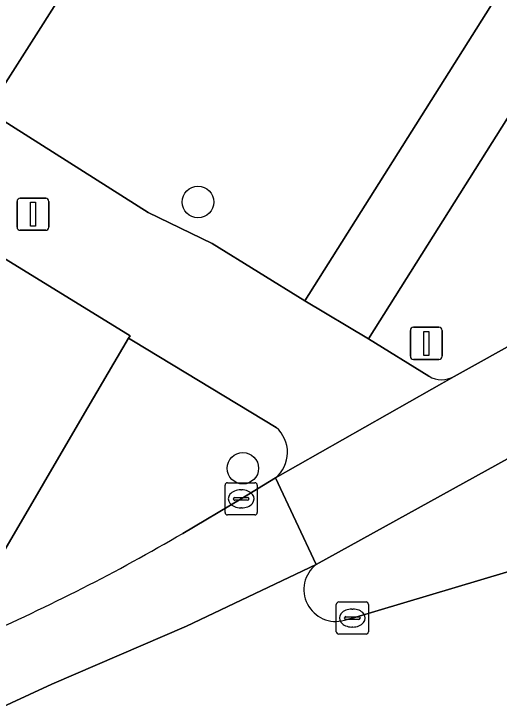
# Model space of a CAD drawing. Extents: x 158455 to 159797, y 387218 to 388672.
# Drawn here: x 159598.44 to 159613.53, y 388240.92 to 388262.55 of the extents above; entities that cross this region are included whole.
import ezdxf

# ---------------------------------------------------------------- set-up
doc = ezdxf.new("R2010")
doc.units = 0
for name, color, linetype in [('IMGEO_Berm_groen', 7, 'Continuous'), ('IMGEO_Boom', 7, 'Continuous'), ('IMGEO_Erf', 7, 'Continuous'), ('IMGEO_Fietspad_gesloten', 7, 'Continuous'), ('IMGEO_Fietspad_open', 7, 'Continuous'), ('IMGEO_Kolk', 7, 'Continuous'), ('IMGEO_Lichtmast', 7, 'Continuous'), ('IMGEO_Rijbaan_lokaal_gesloten', 7, 'Continuous'), ('IMGEO_Verkeersbordpaal', 7, 'Continuous'), ('IMGEO_Verkeerseiland_groen', 7, 'Continuous'), ('IMGEO_Voetpad_open', 7, 'Continuous')]:
    doc.layers.add(name, color=color, linetype=linetype)

msp = doc.modelspace()

# ---------------------------------------------------------------- linework, layer by layer
at = {"layer": 'IMGEO_Berm_groen'}
for points in [[(159621.049, 388267.964), (159620.545, 388267.854), (159614.966, 388266.631), (159599.978, 388263.249), (159597.62, 388259.535), (159602.619, 388256.369), (159604.604, 388255.402), (159607.492, 388253.625), (159614.147, 388264.186)], [(159606.595, 388249.682), (159602.155, 388252.365), (159602.005, 388252.456), (159600.566, 388250), (159597.014, 388243.933), (159597.355, 388243.162)], [(159605.509, 388247.46), (159606.576, 388248.112)], [(159603.689, 388246.386), (159605.509, 388247.46)]]:
    msp.add_lwpolyline(points, dxfattribs=at)
for centre, radius, start, end in [((159605.925, 388248.905), 1.026, 309.3656, 49.2477), ((159573.398, 388298.063), 59.9, 293.57493, 300.37718)]:
    msp.add_arc(centre, radius, start, end, dxfattribs=at)
at = {"layer": 'IMGEO_Boom'}
for centre in [(159604.165, 388256.697), (159605.561, 388248.412)]:
    msp.add_circle(centre, 0.489, dxfattribs=at)
at = {"layer": 'IMGEO_Erf'}
for points in [[(159597.62, 388259.535), (159599.978, 388263.249), (159614.966, 388266.631), (159620.545, 388267.854), (159612.727, 388300.512), (159609.396, 388299.733), (159609.026, 388301.301), (159607.543, 388307.594), (159605.284, 388316.997), (159599.228, 388344.019), (159597.485, 388343.619)], [(159597.014, 388243.933), (159600.566, 388250), (159602.005, 388252.456), (159602.052, 388252.537), (159594.279, 388257.318)]]:
    msp.add_lwpolyline(points, dxfattribs=at)
at = {"layer": 'IMGEO_Fietspad_gesloten'}
msp.add_lwpolyline([(159626.737, 388259.367), (159625.633, 388258.773), (159612.134, 388251.266), (159606.576, 388248.112), (159607.838, 388245.417), (159625.887, 388255.384), (159629.117, 388257.267), (159630.302, 388252.109), (159630.523, 388251.138), (159631.698, 388245.832), (159632.015, 388244.486), (159634.975, 388245.136), (159634.751, 388246.076), (159632.389, 388256.305), (159631.883, 388258.631)], dxfattribs=at)
at = {"layer": 'IMGEO_Fietspad_open'}
for points in [[(159602.619, 388256.369), (159597.62, 388259.535), (159596.121, 388260.474), (159564.703, 388280.156), (159563.013, 388277.301), (159579.499, 388266.764), (159592.995, 388258.138), (159594.279, 388257.318), (159602.052, 388252.537), (159602.005, 388252.456), (159602.155, 388252.365), (159606.595, 388249.682)], [(159611.352, 388251.277), (159609.468, 388252.435), (159607.492, 388253.625), (159604.604, 388255.402), (159602.619, 388256.369)], [(159606.576, 388248.112), (159612.134, 388251.266)]]:
    msp.add_lwpolyline(points, dxfattribs=at)
for centre, radius, start, end in [((159611.753, 388251.955), 0.788, 239.4393, 298.9489), ((159605.925, 388248.905), 1.026, 309.3656, 49.2477)]:
    msp.add_arc(centre, radius, start, end, dxfattribs=at)
at = {"layer": 'IMGEO_Kolk'}
for p, q in [((159605.083, 388247.96), (159605.935, 388247.96)), ((159605.008, 388247.034), (159605.008, 388247.886)), ((159605.496, 388247.74), (159605.521, 388247.74)), ((159606.009, 388247.886), (159606.009, 388247.034)), ((159605.267, 388247.454), (159605.267, 388247.466)), ((159605.31, 388247.503), (159605.708, 388247.503)), ((159605.751, 388247.466), (159605.751, 388247.454)), ((159605.705, 388247.417), (159605.307, 388247.417)), ((159605.519, 388247.18), (159605.494, 388247.18)), ((159605.935, 388246.96), (159605.083, 388246.96)), ((159608.542, 388244.252), (159609.394, 388244.252)), ((159608.467, 388243.326), (159608.467, 388244.178)), ((159608.955, 388244.032), (159608.98, 388244.032)), ((159609.468, 388244.178), (159609.468, 388243.326)), ((159608.769, 388243.795), (159609.167, 388243.795)), ((159608.726, 388243.746), (159608.726, 388243.758)), ((159609.164, 388243.709), (159608.766, 388243.709)), ((159609.21, 388243.758), (159609.21, 388243.746)), ((159608.978, 388243.472), (159608.953, 388243.472)), ((159609.394, 388243.252), (159608.542, 388243.252))]:
    msp.add_line(p, q, dxfattribs=at)
for points in [[(159605.083, 388247.96), (159605.935, 388247.96)], [(159605.008, 388247.034), (159605.008, 388247.886)], [(159606.009, 388247.886), (159606.009, 388247.034)], [(159605.935, 388246.96), (159605.083, 388246.96)], [(159608.542, 388244.252), (159609.394, 388244.252)], [(159608.467, 388243.326), (159608.467, 388244.178)], [(159609.468, 388244.178), (159609.468, 388243.326)], [(159609.394, 388243.252), (159608.542, 388243.252)]]:
    msp.add_lwpolyline(points, dxfattribs=at)
for centre, radius, start, end in [((159605.085, 388247.884), 0.0765, 91.552, 178.448), ((159605.085, 388247.884), 0.0765, 91.552, 178.448), ((159605.933, 388247.884), 0.0765, 1.552, 88.448), ((159605.933, 388247.884), 0.0765, 1.552, 88.448), ((159605.307, 388247.463), 0.0403, 85.8775, 175.7526), ((159605.712, 388247.465), 0.0386, 1.7309, 96.639), ((159605.304, 388247.453), 0.0366, 178.938, 274.7102), ((159605.708, 388247.46), 0.043, 264.8664, 352.4533), ((159605.085, 388247.036), 0.0765, 181.552, 268.448), ((159605.085, 388247.036), 0.0765, 181.552, 268.448), ((159605.933, 388247.036), 0.0765, 271.552, 358.448), ((159605.933, 388247.036), 0.0765, 271.552, 358.448), ((159608.544, 388244.176), 0.0765, 91.552, 178.448), ((159608.544, 388244.176), 0.0765, 91.552, 178.448), ((159609.392, 388244.176), 0.0765, 1.552, 88.448), ((159609.392, 388244.176), 0.0765, 1.552, 88.448), ((159608.766, 388243.755), 0.0403, 85.8775, 175.7526), ((159609.171, 388243.757), 0.0386, 1.7309, 96.639), ((159608.763, 388243.745), 0.0366, 178.938, 274.7102), ((159609.167, 388243.752), 0.043, 264.8664, 352.4533), ((159608.544, 388243.328), 0.0765, 181.552, 268.448), ((159608.544, 388243.328), 0.0765, 181.552, 268.448), ((159609.392, 388243.328), 0.0765, 271.552, 358.448), ((159609.392, 388243.328), 0.0765, 271.552, 358.448)]:
    msp.add_arc(centre, radius, start, end, dxfattribs=at)
for centre, major_axis, ratio, start_param, end_param in [((159605.495, 388247.46), (-0.387, 0.002), 0.722429, 4.712389, 7.853982), ((159605.52, 388247.46), (-0.39, 0.002), 0.717154, 1.570796, 4.712389), ((159608.954, 388243.752), (-0.387, 0.002), 0.722429, 4.712389, 7.853982), ((159608.979, 388243.752), (-0.39, 0.002), 0.717154, 1.570796, 4.712389)]:
    msp.add_ellipse(centre, major_axis=major_axis, ratio=ratio, start_param=start_param, end_param=end_param, dxfattribs=at)
at = {"layer": 'IMGEO_Lichtmast'}
for p, q in [((159598.636, 388256.816), (159599.426, 388256.816)), ((159599.426, 388256.816), (159598.636, 388256.816)), ((159598.536, 388255.916), (159598.536, 388256.716)), ((159598.536, 388256.716), (159598.536, 388255.916)), ((159599.526, 388256.716), (159599.526, 388255.916)), ((159599.526, 388255.916), (159599.526, 388256.716)), ((159599.426, 388255.816), (159598.636, 388255.816)), ((159598.636, 388255.816), (159599.426, 388255.816))]:
    msp.add_line(p, q, dxfattribs=at)
msp.add_lwpolyline([(159598.956, 388256.691), (159599.106, 388256.691), (159599.106, 388255.941), (159598.956, 388255.941), (159598.956, 388256.691)], dxfattribs=at)
for centre, start, end in [((159598.636, 388256.716), 90, 180), ((159598.636, 388256.716), 90, 180), ((159599.426, 388256.716), 0, 90), ((159599.426, 388256.716), 360, 90), ((159598.636, 388255.916), 180, 270), ((159598.636, 388255.916), 180, 270), ((159599.426, 388255.916), 270, 0), ((159599.426, 388255.916), 270, 0)]:
    msp.add_arc(centre, 0.1, start, end, dxfattribs=at)
at = {"layer": 'IMGEO_Rijbaan_lokaal_gesloten'}
for points in [[(159624.666, 388248.195), (159618.748, 388246.561), (159618.719, 388246.666), (159613.759, 388245.184), (159608.968, 388243.752), (159608.721, 388243.684)], [(159586.637, 388237.162), (159589.69, 388238.075), (159592.211, 388238.767), (159595.242, 388239.856), (159597.657, 388240.796), (159599.618, 388241.693), (159603.807, 388243.497), (159607.838, 388245.417), (159606.576, 388248.112), (159605.509, 388247.46), (159603.689, 388246.386)], [(159607.838, 388245.417), (159603.807, 388243.497), (159599.618, 388241.693), (159597.657, 388240.796), (159595.242, 388239.856), (159592.211, 388238.767), (159589.69, 388238.075), (159586.637, 388237.162), (159562.502, 388230.789), (159533.785, 388223.662), (159496.404, 388214.991)]]:
    msp.add_lwpolyline(points, dxfattribs=at)
for centre, radius, start, end in [((159573.398, 388298.063), 59.9, 293.57493, 300.37718), ((159608.451, 388244.638), 0.991, 128.2165, 285.7831)]:
    msp.add_arc(centre, radius, start, end, dxfattribs=at)
at = {"layer": 'IMGEO_Verkeersbordpaal'}
for p, q in [((159610.772, 388251.898), (159610.772, 388252.698)), ((159610.772, 388252.698), (159610.772, 388251.898)), ((159610.872, 388252.798), (159611.662, 388252.798)), ((159611.662, 388252.798), (159610.872, 388252.798)), ((159611.762, 388252.698), (159611.762, 388251.898)), ((159611.762, 388251.898), (159611.762, 388252.698)), ((159611.662, 388251.798), (159610.872, 388251.798)), ((159610.872, 388251.798), (159611.662, 388251.798))]:
    msp.add_line(p, q, dxfattribs=at)
msp.add_lwpolyline([(159611.192, 388252.673), (159611.342, 388252.673), (159611.342, 388251.923), (159611.192, 388251.923), (159611.192, 388252.673)], dxfattribs=at)
for centre, start, end in [((159610.872, 388252.698), 90, 180), ((159610.872, 388252.698), 90, 180), ((159611.662, 388252.698), 0, 90), ((159611.662, 388252.698), 360, 90), ((159610.872, 388251.898), 180, 270), ((159610.872, 388251.898), 180, 270), ((159611.662, 388251.898), 270, 0), ((159611.662, 388251.898), 270, 0)]:
    msp.add_arc(centre, 0.1, start, end, dxfattribs=at)
at = {"layer": 'IMGEO_Verkeerseiland_groen'}
for points in [[(159625.633, 388258.773), (159624.314, 388264.464), (159615.628, 388262.222), (159609.468, 388252.435), (159611.352, 388251.277)], [(159612.134, 388251.266), (159625.633, 388258.773)], [(159625.887, 388255.384), (159607.838, 388245.417)], [(159608.721, 388243.684), (159608.968, 388243.752), (159613.759, 388245.184), (159618.719, 388246.666)]]:
    msp.add_lwpolyline(points, dxfattribs=at)
for centre, radius, start, end in [((159611.753, 388251.955), 0.788, 239.4393, 298.9489), ((159608.451, 388244.638), 0.991, 128.2165, 285.7831)]:
    msp.add_arc(centre, radius, start, end, dxfattribs=at)
at = {"layer": 'IMGEO_Voetpad_open'}
msp.add_lwpolyline([(159625.874, 388267.279), (159614.147, 388264.186), (159607.492, 388253.625), (159609.468, 388252.435), (159615.628, 388262.222), (159624.314, 388264.464), (159625.633, 388258.773), (159626.737, 388259.367)], dxfattribs=at)

doc.saveas('drawing.dxf')
